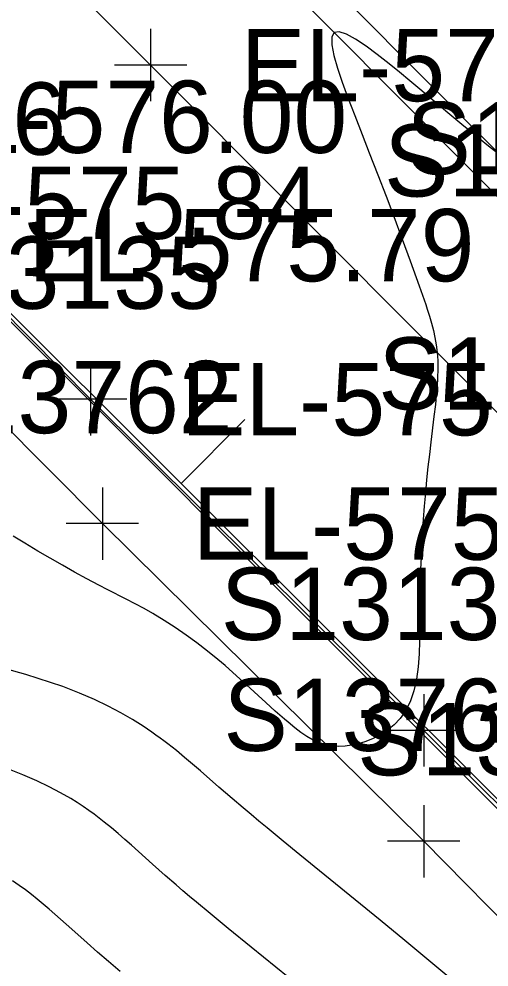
# Model space of a CAD drawing. Extents: x 1729869 to 1735532, y 648588 to 653771.
# Drawn here: x 1730867.7 to 1730893.8, y 652365.2 to 652417.7 of the extents above; entities that cross this region are included whole.
import ezdxf

# ---------------------------------------------------------------- set-up
doc = ezdxf.new("R2010")
doc.units = 0
for name, color, linetype in [('SURVEY - CENTERLINE - Preliminary', 7, 'Continuous'), ('SURVEY - CENTERLINE - Preliminary Text', 7, 'Continuous'), ('SURVEY - CONTOURS - Index with Text', 7, 'Continuous'), ('SURVEY - CONTOURS - Intermediate with optional Text', 7, 'Continuous'), ('SURVEY - DRAINAGE - Area Shapes', 7, 'Continuous'), ('SURVEY - DTM - Breaklines', 7, 'Continuous'), ('SURVEY - DTM - Breaklines - Points - Numbers', 7, 'Continuous'), ('SURVEY - TRANSPORTATION - Features', 7, 'Continuous'), ('SURVEY - TRANSPORTATION - Features - Points - Elevations', 7, 'Continuous'), ('SURVEY - TRANSPORTATION - Features - Points - Locators', 7, 'Continuous'), ('SURVEY - TRANSPORTATION - Features - Points - Numbers', 7, 'Continuous'), ('SURVEY - TRANSPORTATION - Roads', 7, 'Continuous'), ('SURVEY - TRANSPORTATION - Roads - Points - Elevations', 7, 'Continuous'), ('SURVEY - TRANSPORTATION - Roads - Points - Locators', 7, 'Continuous'), ('SURVEY - TRANSPORTATION - Roads - Points - Numbers', 7, 'Continuous')]:
    doc.layers.add(name, color=color, linetype=linetype)

msp = doc.modelspace()

# ---------------------------------------------------------------- linework, layer by layer
at = {"layer": 'SURVEY - CENTERLINE - Preliminary'}
msp.add_line((1730712.736, 652555.602), (1731137.475, 652131.737), dxfattribs=at)
at = {"layer": 'SURVEY - CENTERLINE - Preliminary Text'}
msp.add_line((1730876.716, 652391.959), (1730880.248, 652395.498), dxfattribs=at)
at = {"layer": 'SURVEY - CONTOURS - Index with Text'}
msp.add_lwpolyline([(1730894.486, 652410.031), (1730893.724, 652410.627), (1730893.22, 652411.027), (1730892.732, 652411.422), (1730892.252, 652411.817), (1730891.471, 652412.467), (1730889.92, 652413.774), (1730889.364, 652414.238), (1730888.796, 652414.705), (1730888.222, 652415.17), (1730887.573, 652415.681), (1730886.947, 652416.148), (1730886.371, 652416.537), (1730885.869, 652416.816), (1730885.468, 652416.951), (1730885.192, 652416.909), (1730885.057, 652416.659), (1730885.059, 652416.223), (1730885.171, 652415.637), (1730885.37, 652414.939), (1730885.63, 652414.165), (1730885.927, 652413.352), (1730886.124, 652412.829), (1730886.325, 652412.307), (1730886.73, 652411.269), (1730887.13, 652410.252), (1730887.604, 652409.03), (1730888.054, 652407.854), (1730888.481, 652406.721), (1730888.947, 652405.47), (1730889.384, 652404.28), (1730889.887, 652402.895), (1730890.073, 652402.372), (1730890.248, 652401.861), (1730890.332, 652401.609), (1730890.457, 652401.214), (1730890.572, 652400.821), (1730890.675, 652400.426), (1730890.763, 652400.027), (1730890.833, 652399.624), (1730890.884, 652399.214), (1730890.915, 652398.756), (1730890.922, 652398.288), (1730890.909, 652397.811), (1730890.88, 652397.327), (1730890.837, 652396.835), (1730890.786, 652396.337), (1730890.708, 652395.658), (1730890.535, 652394.248), (1730890.455, 652393.572), (1730890.376, 652392.876), (1730890.301, 652392.166), (1730890.23, 652391.443), (1730890.165, 652390.712), (1730890.108, 652389.975), (1730890.062, 652389.282), (1730890.023, 652388.587), (1730889.991, 652387.893), (1730889.967, 652387.201), (1730889.949, 652386.511), (1730889.938, 652385.824), (1730889.925, 652384.102), (1730889.92, 652383.673), (1730889.911, 652383.243), (1730889.884, 652382.529), (1730889.832, 652381.825), (1730889.742, 652381.142), (1730889.6, 652380.492), (1730889.395, 652379.887), (1730889.112, 652379.338), (1730888.831, 652378.954), (1730888.502, 652378.612), (1730888.135, 652378.312), (1730887.737, 652378.054), (1730887.315, 652377.839), (1730886.879, 652377.667), (1730886.517, 652377.558), (1730886.153, 652377.48), (1730885.791, 652377.433), (1730885.433, 652377.42), (1730885.082, 652377.443), (1730884.743, 652377.503), (1730884.377, 652377.615), (1730884.025, 652377.77), (1730883.682, 652377.964), (1730883.345, 652378.191), (1730883.009, 652378.446), (1730882.632, 652378.758), (1730882.433, 652378.929), (1730881.93, 652379.374), (1730881.413, 652379.843), (1730880.34, 652380.826), (1730879.788, 652381.324), (1730879.146, 652381.885), (1730878.747, 652382.223), (1730878.171, 652382.689), (1730877.586, 652383.141), (1730876.992, 652383.576), (1730876.388, 652383.992), (1730875.777, 652384.388), (1730875.157, 652384.762), (1730874.669, 652385.039), (1730874.176, 652385.305), (1730873.679, 652385.565), (1730872.672, 652386.079), (1730872.163, 652386.341), (1730871.497, 652386.694), (1730870.825, 652387.059), (1730870.15, 652387.436), (1730869.472, 652387.824), (1730868.793, 652388.221), (1730868.069, 652388.652), (1730867.42, 652389.045)], dxfattribs=at)
at = {"layer": 'SURVEY - CONTOURS - Intermediate with optional Text'}
for points in [[(1730891.647, 652364.561), (1730889.099, 652366.673), (1730887.734, 652367.797), (1730886.352, 652368.927), (1730883.283, 652371.417), (1730882.361, 652372.171), (1730881.47, 652372.905), (1730881.026, 652373.276), (1730880.584, 652373.646), (1730880.147, 652374.017), (1730879.533, 652374.542), (1730878.811, 652375.171), (1730877.786, 652376.067), (1730877.354, 652376.439), (1730876.911, 652376.811), (1730876.455, 652377.183), (1730875.984, 652377.554), (1730875.769, 652377.718), (1730875.55, 652377.881), (1730875.325, 652378.045), (1730875.094, 652378.209), (1730874.856, 652378.372), (1730874.61, 652378.537), (1730874.024, 652378.906), (1730873.387, 652379.276), (1730872.69, 652379.645), (1730871.927, 652380.011), (1730871.092, 652380.37), (1730870.176, 652380.722), (1730868.127, 652381.392), (1730865.859, 652382.026)], [(1730882.639, 652364.643), (1730880.601, 652366.303), (1730879.323, 652367.344), (1730878.323, 652368.168), (1730877.565, 652368.8), (1730877.188, 652369.117), (1730876.813, 652369.435), (1730876.444, 652369.752), (1730875.841, 652370.277), (1730875.138, 652370.902), (1730873.97, 652371.953), (1730873.61, 652372.271), (1730873.242, 652372.591), (1730872.861, 652372.911), (1730872.467, 652373.231), (1730872.192, 652373.446), (1730871.907, 652373.661), (1730871.609, 652373.876), (1730871.295, 652374.092), (1730870.963, 652374.309), (1730870.611, 652374.528), (1730870.044, 652374.854), (1730869.419, 652375.183), (1730868.729, 652375.514), (1730867.965, 652375.845), (1730867.122, 652376.175)], [(1730873.343, 652364.965), (1730872.698, 652365.516), (1730872.089, 652366.044), (1730871.515, 652366.55), (1730870.663, 652367.311), (1730870.045, 652367.863), (1730869.731, 652368.14), (1730869.412, 652368.416), (1730869.087, 652368.692), (1730868.752, 652368.968), (1730868.434, 652369.221), (1730868.103, 652369.474), (1730867.757, 652369.726), (1730867.39, 652369.977)]]:
    msp.add_lwpolyline(points, dxfattribs=at)
at = {"layer": 'SURVEY - DRAINAGE - Area Shapes'}
msp.add_lwpolyline([(1731097.142, 652171.409), (1731011.148, 652256.97), (1730865.03, 652403.158), (1730749.606, 652518.939), (1730781.764, 652550.883), (1730851.291, 652571.58), (1730949.072, 652515.98), (1730982.838, 652438.563), (1731020.351, 652368.14), (1731165.291, 652192.393), (1731281.807, 652137.032), (1731316.797, 652088.672), (1731252.279, 652032.718), (1731179.777, 652109.245)], close=True, dxfattribs=at)
at = {"layer": 'SURVEY - DTM - Breaklines'}
msp.add_lwpolyline([(1730587.774, 652756.33), (1730594.925, 652741.91), (1730609.577, 652716.644), (1730625.689, 652692.371), (1730643.455, 652668.78), (1730662.354, 652646.079), (1730682.257, 652624.222), (1730702.707, 652602.668), (1730723.576, 652581.257), (1730744.651, 652559.957), (1730765.85, 652538.806), (1730769.397, 652535.272), (1730794.44, 652510.116), (1730815.612, 652488.907), (1730836.832, 652467.723), (1730858.033, 652446.55), (1730879.263, 652425.34), (1730900.421, 652404.063), (1730921.638, 652382.868), (1730942.829, 652361.634), (1730964.104, 652340.505), (1730985.371, 652319.345), (1731006.623, 652298.196)], dxfattribs=at)
at = {"layer": 'SURVEY - TRANSPORTATION - Features'}
for points in [[(1730835.6, 652466.493), (1730856.805, 652445.317), (1730878.032, 652424.109), (1730899.189, 652402.834), (1730920.407, 652381.638), (1730941.598, 652360.404), (1730962.875, 652339.272), (1730984.142, 652318.113), (1731005.396, 652296.96), (1731008.075, 652296.352)], [(1731047.725, 652209.413), (1731050.352, 652211.959), (1731031.534, 652230.733), (1731013.814, 652248.346), (1730996.168, 652266.058), (1730978.494, 652283.764), (1730960.753, 652301.374), (1730943.107, 652319.11), (1730925.408, 652336.717), (1730907.681, 652354.359), (1730890.139, 652372.168), (1730872.363, 652389.742), (1730854.712, 652407.49), (1730837.083, 652425.187), (1730819.286, 652442.675), (1730801.527, 652460.322)]]:
    msp.add_lwpolyline(points, dxfattribs=at)
at = {"layer": 'SURVEY - TRANSPORTATION - Features - Points - Locators'}
for p, q in [((1730872.363, 652391.742), (1730872.363, 652387.742)), ((1730874.363, 652389.742), (1730870.363, 652389.742)), ((1730890.139, 652374.168), (1730890.139, 652370.168)), ((1730892.139, 652372.168), (1730888.139, 652372.168))]:
    msp.add_line(p, q, dxfattribs=at)
at = {"layer": 'SURVEY - TRANSPORTATION - Roads'}
for points in [[(1730831.15, 652458.88), (1730843.882, 652446.168), (1730863.714, 652426.414), (1730875.025, 652415.105), (1730899.039, 652391.043), (1730910.369, 652379.748), (1730935.764, 652354.333), (1730956.03, 652334.21), (1730971.982, 652318.295), (1730987.466, 652302.848), (1731007.326, 652283.108), (1731032.831, 652257.697), (1731045.572, 652244.982), (1731076.702, 652213.886), (1731092.244, 652198.318)], [(1731097.861, 652171.053), (1731071.042, 652197.973), (1731062.56, 652206.46), (1731042.759, 652226.258), (1731034.268, 652234.739), (1731025.766, 652243.207), (1731017.244, 652251.657), (1730998.779, 652269.963), (1730976.367, 652292.329), (1730961.856, 652306.785), (1730957.876, 652310.753), (1730953.651, 652315.013), (1730930.881, 652337.876), (1730922.712, 652345.955), (1730897.696, 652370.816), (1730890.153, 652378.304), (1730871.708, 652396.621), (1730863.262, 652405.143), (1730856.224, 652412.244), (1730837.876, 652430.653), (1730835.053, 652433.485), (1730822.235, 652446.112)]]:
    msp.add_lwpolyline(points, dxfattribs=at)
at = {"layer": 'SURVEY - TRANSPORTATION - Roads - Points - Locators'}
for p, q in [((1730875.025, 652417.105), (1730875.025, 652413.105)), ((1730877.025, 652415.105), (1730873.025, 652415.105)), ((1730871.708, 652398.621), (1730871.708, 652394.621)), ((1730873.708, 652396.621), (1730869.708, 652396.621)), ((1730890.153, 652380.304), (1730890.153, 652376.304)), ((1730892.153, 652378.304), (1730888.153, 652378.304))]:
    msp.add_line(p, q, dxfattribs=at)

# ---------------------------------------------------------------- texts
at = {"layer": 'SURVEY - DTM - Breaklines - Points - Numbers'}
msp.add_text('S10177', height=4, dxfattribs=at).set_placement((1730889.181, 652409.063))
at = {"layer": 'SURVEY - TRANSPORTATION - Features - Points - Elevations'}
for s, p in [('EL-575.84', (1730859.712, 652405.49)), ('EL-575.31', (1730877.363, 652387.742))]:
    msp.add_text(s, height=4, dxfattribs=at).set_placement(p)
at = {"layer": 'SURVEY - TRANSPORTATION - Features - Points - Numbers'}
for s, p in [('S13437', (1730887.949, 652407.834)), ('S13762', (1730861.123, 652394.742)), ('S13761', (1730879.057, 652377.168))]:
    msp.add_text(s, height=4, dxfattribs=at).set_placement(p)
at = {"layer": 'SURVEY - TRANSPORTATION - Roads - Points - Elevations'}
for s, p in [('EL-575.49', (1730880.025, 652413.105)), ('EL-576.00', (1730861.224, 652410.244)), ('EL-575.79', (1730868.262, 652403.143)), ('EL-575.53', (1730876.708, 652394.621))]:
    msp.add_text(s, height=4, dxfattribs=at).set_placement(p)
at = {"layer": 'SURVEY - TRANSPORTATION - Roads - Points - Numbers'}
for s, p in [('S13136', (1730851.912, 652410.143)), ('S13135', (1730860.468, 652401.621)), ('S12940', (1730887.626, 652396.043)), ('S13134', (1730878.913, 652383.304)), ('S13133', (1730886.456, 652375.816))]:
    msp.add_text(s, height=4, dxfattribs=at).set_placement(p)

doc.saveas('drawing.dxf')
